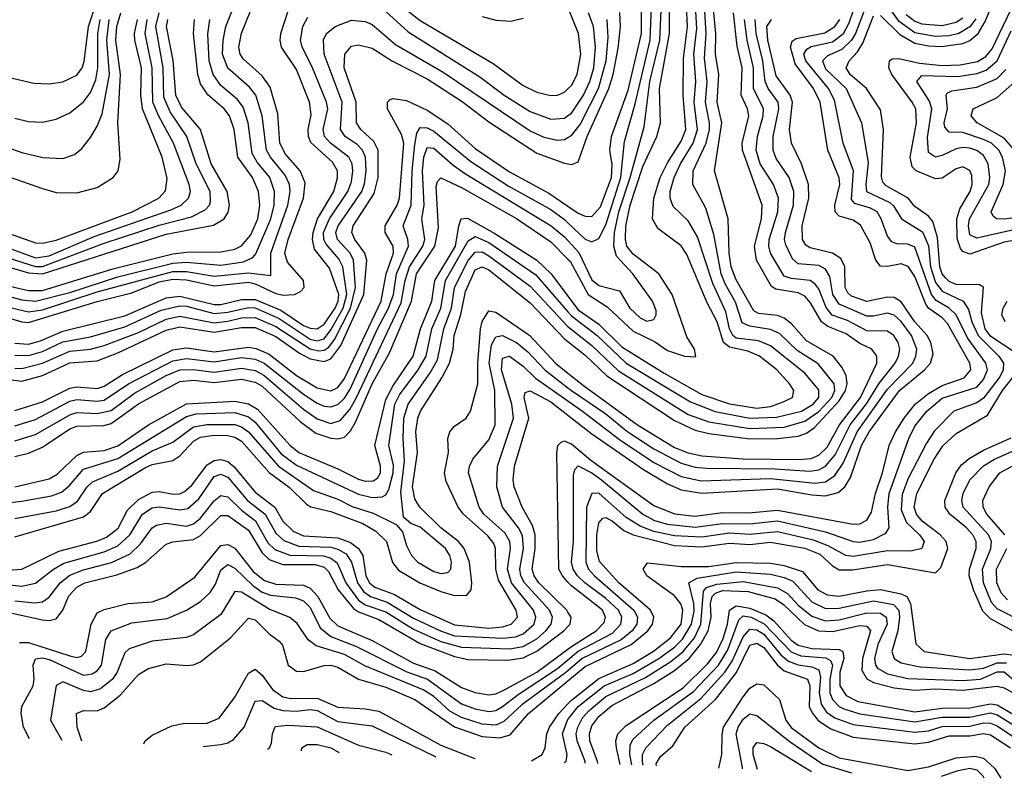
# Model space of a CAD drawing. Header units: inches. Extents: x 501365 to 657855, y 482276 to 547543.
# Tile 825 of 957: x 628404 to 631270, y 483661 to 485870. Entities that reach past the tile are written whole.
import ezdxf

# ---------------------------------------------------------------- set-up
doc = ezdxf.new("R2010")
doc.units = ezdxf.units.IN
doc.header["$MEASUREMENT"] = 0
doc.layers.add('A6428', color=7, linetype='Continuous')
doc.layers.add('A6438', color=7, linetype='Continuous')

msp = doc.modelspace()

# ---------------------------------------------------------------- linework, layer by layer
at = {"layer": 'A6428', "color": 5}
for points, elevation in [([(628330, 485042.8), (628430, 485019.5), (628470, 485025), (628630, 485077.4), (628850, 485136.5), (628890, 485136.8), (628970, 485123.3), (629070, 485132.6), (629135.1, 485124.9), (629135.3, 485190), (629185.1, 485330), (629191.7, 485370), (629189.2, 485390), (629177, 485417), (629133.7, 485470), (629122.5, 485490), (629110.2, 485590), (629091.6, 485650), (629073.3, 485673.3), (629010, 485728.8), (628994.7, 485770), (628995.9, 485810), (629003.9, 485850), (629044.1, 485950)], 3940), ([(628370, 485702.6), (628444.9, 485684.9), (628490, 485683), (628530, 485688.8), (628570, 485708.2), (628585.8, 485730), (628592.2, 485747.8), (628604.7, 485850), (628644.5, 485970)], 4180), ([(628330, 485012.9), (628410, 484989.7), (628430, 484988.3), (628630, 485049), (628730, 485074.5), (628810, 485106.3), (628850, 485114), (628890, 485112.5), (628970, 485094.8), (629070, 485105.8), (629090, 485100.9), (629150, 485072.1), (629172, 485068), (629203.8, 485070), (629221.7, 485078.3), (629232, 485090), (629230.5, 485110), (629183.4, 485163.4), (629175.9, 485190), (629186, 485230), (629230.4, 485350), (629235, 485395), (629220.3, 485430), (629178.1, 485478.1), (629161.4, 485510), (629155.3, 485595.3), (629133.5, 485673.5), (629110, 485706.8), (629055.1, 485755.1), (629045.5, 485770), (629042.1, 485790), (629049.8, 485830.2), (629089.7, 485930)], 3920), ([(628390, 484928), (628430, 484925.4), (628464.9, 484935.1), (628530, 484963.2), (628710, 485007.7), (628830, 485060.1), (628870, 485065.3), (628970, 485040.9), (628990, 485040.5), (629050, 485055.3), (629090, 485054.8), (629163.9, 485023.9), (629230, 484979.8), (629250, 484971.3), (629270, 484969.8), (629290, 484983), (629322.8, 485030), (629331.5, 485050), (629333, 485070), (629306.1, 485146.1), (629261.8, 485201.8), (629256.8, 485230), (629258.4, 485250), (629271.3, 485290), (629318.2, 485370), (629329.7, 485409.7), (629328.9, 485430), (629315, 485455), (629252, 485512), (629244.7, 485530), (629244.2, 485550), (629252.6, 485592.6), (629247.5, 485630), (629210, 485725), (629166.1, 485790), (629162.1, 485810), (629164.6, 485830), (629196.1, 485930)], 3880), ([(629490, 485930.8), (629570, 485867.6), (629782.4, 485742.4), (629870, 485677.9), (629910, 485658.8), (629950, 485648.9), (629970, 485650.1), (629990, 485658.7), (630000, 485668.3)], 3880), ([(628370, 485176.1), (628450, 485151.1), (628470, 485151.3), (628650, 485218.8), (628810, 485271.8), (628903.7, 485296.3), (628943.6, 485316.4), (628956.3, 485330), (628959.5, 485340.5), (628959, 485370), (628917.3, 485450), (628890.4, 485530), (628842, 485602), (628824, 485644), (628821.4, 485730), (628800.8, 485850), (628809.7, 485890)], 4040), ([(628370, 485413.1), (628470, 485378), (628510, 485366.5), (628570, 485366.2), (628630, 485381.7), (628676.1, 485410), (628690.4, 485430), (628696.4, 485463.5), (628690, 485570), (628697.7, 485710), (628684.2, 485810), (628686.5, 485850), (628698.1, 485890)], 4120), ([(629470, 485893.5), (629534.9, 485834.9), (629743.8, 485703.8), (629814, 485650), (629890, 485602.4), (629950, 485579.9), (629990, 485583.1), (630000, 485590.5)], 3860), ([(628309.5, 485270), (628450, 485220.6), (628470, 485219.6), (628510, 485227.8), (628731.2, 485310), (628809.5, 485350), (628828.5, 485371.5), (628832.9, 485407.1), (628818.7, 485470), (628761.5, 485610), (628756.5, 485650), (628758.2, 485730), (628738.9, 485810), (628738.5, 485830), (628747.1, 485870)], 4080), ([(628350, 485071), (628410, 485054.2), (628450, 485050.6), (628550, 485075.5), (628690, 485121), (628850, 485161), (628890, 485163.5), (628990, 485155.2), (629055.4, 485164.5), (629082.9, 485177.1), (629091.8, 485188.2), (629135.2, 485290), (629145.2, 485330), (629146.2, 485370), (629131.9, 485410), (629095.1, 485455.1), (629080.5, 485480.5), (629069.5, 485570), (629054.9, 485614.9), (629037.8, 485637.8), (628990, 485678.7), (628967.3, 485710), (628955.8, 485750), (628951.6, 485828.4), (628957.8, 485870)], 3960), ([(628350, 485099.3), (628430, 485080.9), (628470, 485081.5), (628675.6, 485144.4), (628850, 485188.5), (628890, 485193.3), (628990, 485193.6), (629030, 485201.6), (629050, 485211.5), (629076.5, 485243.5), (629096.9, 485290), (629103, 485330), (629099.6, 485370), (629081.3, 485410), (629039.5, 485470), (629028.6, 485550), (629014.5, 485590), (628999.1, 485610), (628951.3, 485651.3), (628930, 485683.2), (628922.8, 485710), (628910, 485830), (628912.9, 485870)], 3980), ([(628350, 485504.7), (628410, 485482.9), (628471, 485469), (628530, 485466), (628563.1, 485476.9), (628585.1, 485494.9), (628610, 485527.2), (628630, 485560.2), (628643.8, 485596.2), (628665.9, 485710), (628657.4, 485810), (628664.4, 485870)], 4140), ([(628370, 485149.8), (628430, 485132.3), (628470, 485129.7), (628830, 485245.5), (628968.2, 485271.8), (628999.4, 485290), (629010.9, 485309.1), (629014.4, 485330), (629008, 485370), (628961.7, 485450), (628930.5, 485550), (628875.4, 485615.4), (628858.3, 485650), (628851, 485751), (628831.4, 485850), (628835.2, 485870)], 4020), ([(628370, 485205.7), (628450, 485176.9), (628490, 485182.4), (628621.2, 485238.8), (628843.9, 485316.1), (628874.1, 485330), (628895.3, 485350), (628901.1, 485370), (628897.4, 485390), (628851.6, 485510), (628808.6, 485588.6), (628791.6, 485630), (628789.7, 485730), (628769.2, 485830), (628774.7, 485870)], 4060), ([(628390, 484892.6), (628430, 484892.2), (628470, 484903.5), (628530, 484931.9), (628610, 484946.2), (628710, 484975.8), (628815.5, 485024.5), (628870, 485036.9), (628890, 485035.7), (628970, 485014.5), (629010, 485017.9), (629070, 485032.2), (629090, 485031), (629159.4, 484999.4), (629250, 484939.9), (629270, 484934.7), (629290, 484940.9), (629310, 484966.8), (629346, 485030), (629356.5, 485070), (629344.5, 485150), (629333.5, 485173.5), (629295.8, 485215.8), (629289.2, 485230), (629288.2, 485250), (629305.5, 485290), (629359, 485370), (629370, 485398.2), (629374.2, 485430), (629371.9, 485450), (629362.2, 485470), (629309, 485510), (629291.8, 485530), (629287.9, 485550), (629301, 485610), (629297.3, 485630), (629254.6, 485734.6), (629226.4, 485790), (629221.9, 485810), (629228.7, 485850), (629242.9, 485877.1)], 3860), ([(628390, 485583.3), (628430, 485573.3), (628470, 485571.8), (628510, 485580.4), (628550, 485599), (628590, 485631.2), (628610, 485657.9), (628625.7, 485694.3), (628631.9, 485730), (628631.1, 485830), (628638.5, 485870)], 4160), ([(628390, 484855.5), (628410, 484854.5), (628470, 484869.9), (628550, 484905), (628610, 484910.9), (628650, 484921.6), (628750, 484959.3), (628830, 484998.3), (628870, 485006.9), (628970, 484987.6), (629010, 484991.6), (629050, 485002.2), (629090, 485003), (629150, 484976.8), (629250, 484911.6), (629274.2, 484905.8), (629290, 484907.2), (629303.8, 484916.2), (629320.9, 484939.1), (629367.3, 485030), (629381.4, 485090), (629376.2, 485170), (629365.8, 485190), (629329.5, 485230), (629324.6, 485250), (629331.2, 485270), (629399.8, 485370), (629408.2, 485391.8), (629412.8, 485430), (629410.4, 485470), (629402, 485490), (629386.3, 485506.3), (629351.7, 485530), (629338.1, 485550), (629342.9, 485630), (629290.2, 485770), (629288.3, 485811.7), (629297.3, 485830), (629322.5, 485850), (629370, 485869), (629410, 485864.7), (629430, 485855.9), (629498, 485798), (629637.3, 485717.3), (629890, 485546), (629930, 485527.6), (629970, 485518.9), (629990, 485521.4), (630000, 485527)], 3840), ([(629750, 485879), (629790, 485868.6), (629834.3, 485865.7), (629870, 485874.2)], 3920), ([(628370, 484821.8), (628410, 484817.6), (628470, 484834.2), (628550, 484870.4), (628630, 484876.8), (628690, 484900.1), (628830, 484965.7), (628870, 484975.8), (628970, 484959.8), (629050, 484973.8), (629090, 484973.6), (629150, 484947.2), (629218.6, 484898.6), (629250, 484881.9), (629290, 484874.5), (629310, 484882.2), (629338.8, 484921.2), (629405.6, 485070), (629414.3, 485170), (629408.9, 485190), (629379.2, 485230), (629371.3, 485250), (629375.1, 485270), (629436.2, 485363.8), (629447.5, 485410), (629447.4, 485490), (629434.9, 485514.8), (629396.9, 485550), (629385, 485570), (629383.8, 485630), (629349, 485730), (629350.3, 485769.7), (629370, 485792.4), (629390, 485796.5), (629430, 485786.7), (629489.1, 485749.1), (629590, 485698), (629692.1, 485632.1), (629770, 485572.4), (629910, 485481.6), (629990, 485452.3), (630000, 485450.5)], 3820), ([(628390, 484732), (628470, 484757), (628550, 484797), (628570, 484801), (628630, 484796.3), (628650, 484802.5), (628703.3, 484836.7), (628850, 484908.1), (628890, 484914.2), (628970, 484902.8), (629070, 484916.2), (629092.3, 484912.3), (629130, 484895.7), (629210, 484834), (629270, 484797.7), (629310, 484789.1), (629330, 484798.6), (629350, 484824.6), (629456.2, 485050), (629470.9, 485130), (629491.8, 485190), (629490.9, 485210), (629468.4, 485250), (629467.7, 485270), (629502.9, 485330), (629509.6, 485350), (629522.2, 485510), (629515.5, 485535.5), (629475.2, 485610), (629474.8, 485630), (629482.5, 485637.5), (629490, 485640.4), (629530, 485634.3), (629590, 485606.5), (629650, 485566.7), (629730, 485494.6), (629830, 485426.9), (629944.9, 485364.9), (630000, 485327.2)], 3780), ([(628390, 484687.4), (628450, 484706.1), (628550, 484759.1), (628570, 484764.2), (628630, 484759.5), (628650, 484762.3), (628720.9, 484810), (628850, 484876.2), (628890, 484883.6), (628970, 484873.5), (629050, 484886.2), (629090, 484881.2), (629115.6, 484870), (629230, 484779.5), (629270, 484753.5), (629290, 484744.6), (629310, 484742.3), (629330, 484749.6), (629350, 484767.5), (629366.2, 484793.9), (629445.7, 484970), (629477.8, 485030), (629492, 485070), (629500.9, 485130), (629535.7, 485210), (629534.1, 485230), (629520.2, 485270), (629543.7, 485330), (629546.4, 485430), (629553.9, 485506.1), (629560.2, 485539.8), (629570, 485555.8), (629590, 485555.1), (629610, 485545.2), (629717, 485457), (629826.5, 485386.5), (629950, 485317.3), (629990, 485288.1), (630000, 485278.5)], 3760), ([(628390, 484643.2), (628450, 484662), (628550, 484719.3), (628570, 484725.9), (628630, 484723.5), (628670, 484732.2), (628737.9, 484782.1), (628830, 484833.8), (628870, 484850), (628908.7, 484851.3), (628970, 484843.4), (629050, 484855.3), (629090, 484848.3), (629115.1, 484835.1), (629230, 484735.8), (629270, 484707.2), (629310, 484694.3), (629336.9, 484703.1), (629365.5, 484734.5), (629384.9, 484770), (629514.4, 485045.6), (629526, 485110), (629539, 485150), (629577.6, 485210), (629583.1, 485230), (629575.2, 485290), (629581.8, 485330), (629576.4, 485430), (629580.1, 485470), (629590, 485497.6), (629610, 485495.6), (629666.1, 485446.1), (629701.5, 485421.5), (629951.7, 485270), (629990, 485237.3), (630000, 485226.6)], 3740), ([(628390, 484598.3), (628430, 484608), (628470, 484624.7), (628550, 484678.3), (628570, 484686.7), (628648.5, 484688.5), (628670, 484694.2), (628750, 484751.2), (628870, 484816.7), (628910, 484820.2), (628970, 484813.5), (629050, 484823.4), (629090, 484814), (629110, 484802.5), (629220.2, 484700.2), (629266.1, 484666.1), (629310, 484650.9), (629330, 484649.6), (629350, 484654.6), (629367.5, 484672.5), (629382.1, 484697.9), (629430.1, 484810), (629480.5, 484899.5), (629545, 485050), (629559.2, 485130), (629612.3, 485210), (629623.5, 485263.5), (629616, 485384), (629620.8, 485399.2), (629630, 485409.5), (629690, 485381.4), (629850, 485290.5), (629950, 485223.5), (630000, 485172.7)], 3720), ([(628390, 484510), (628490, 484533.3), (628513.4, 484546.6), (628570, 484601.2), (628589.8, 484610.2), (628650, 484615.5), (628690, 484628.7), (628779.4, 484690), (628890, 484751.6), (629030, 484759.4), (629070, 484751.6), (629096.1, 484736.1), (629190, 484630.9), (629216.6, 484610), (629330, 484562.2), (629390, 484531.5), (629410, 484525.9), (629433.3, 484526.7), (629445.6, 484534.4), (629454.3, 484550), (629454.8, 484570), (629437.6, 484630), (629470, 484764.2), (629490, 484802.9), (629549.8, 484890), (629570.9, 484970), (629604.3, 485050), (629612.5, 485110), (629672.4, 485210), (629682.1, 485270), (629689.4, 485290), (629707.6, 485292.4), (629787.5, 485247.5), (629910, 485169.2), (629951.3, 485130), (630000, 485064.9)], 3680), ([(628350, 484461.3), (628410, 484468.2), (628496.3, 484483.7), (628525.9, 484494.1), (628547.7, 484512.3), (628590, 484561.3), (628690, 484591.7), (628890, 484714.1), (628918.2, 484721.8), (629030, 484726.2), (629070, 484713.4), (629090, 484698), (629165.6, 484605.6), (629210, 484572.9), (629390, 484488.5), (629430, 484478.4), (629459.2, 484480.8), (629470, 484486.1), (629478.6, 484501.4), (629491.4, 484550), (629492.3, 484572.3), (629479, 484630), (629496.3, 484750), (629510, 484777.6), (629564.3, 484850), (629587.3, 484890), (629603.8, 484970), (629629.7, 485030.3), (629643.9, 485110), (629710, 485226.3), (629730, 485238.1), (629770, 485220.9), (629906.7, 485126.7), (630000, 485018.8)], 3660), ([(628390, 484416.9), (628510, 484439.7), (628550, 484452.7), (628572, 484468), (628600.4, 484510), (628615.7, 484524.3), (628690, 484554.9), (628790, 484614.2), (628850, 484639.8), (628910, 484684.6), (628949.1, 484690.9), (629030, 484690.9), (629050, 484684), (629070.1, 484670.1), (629157.1, 484570), (629259.1, 484499.1), (629330, 484473.6), (629372, 484452), (629433.2, 484433.2), (629500.3, 484400.3), (629518.7, 484378.7), (629530, 484338.8), (629544.4, 484310), (629562.8, 484290), (629610, 484262.7), (629630, 484257.6), (629650, 484260.1), (629658.7, 484270), (629661.4, 484290), (629656.1, 484310), (629643.6, 484330), (629570, 484392.5), (629543.1, 484403.1), (629521.2, 484421.2), (629514, 484494), (629524.4, 484584.4), (629520.1, 484650), (629522.4, 484710), (629534.7, 484750), (629598.9, 484841.1), (629620.4, 484879.6), (629638.4, 484970), (629661.5, 485030), (629669.7, 485090.3), (629710, 485168.3), (629730, 485193.1), (629750, 485193.8), (629770, 485182.4), (629890, 485094), (629998.1, 484978.1), (630000, 484976.6)], 3640), ([(628390, 484364.4), (628590, 484422.7), (628610, 484437.5), (628645.4, 484490), (628770, 484565.5), (628790, 484574.4), (628850, 484586.4), (628870, 484600.1), (628910, 484642.3), (628930, 484654.3), (628970, 484660.4), (629010, 484659.5), (629030, 484654.3), (629050, 484642.4), (629130, 484551), (629188.5, 484508.5), (629239.1, 484459.1), (629251.5, 484451.5), (629310, 484437.6), (629402.8, 484402.8), (629440.4, 484380.4), (629471.4, 484350), (629489.1, 484289.1), (629506.8, 484266.8), (629569.2, 484230), (629630, 484205), (629670, 484192.8), (629705.6, 484194.4), (629718.4, 484210), (629720.1, 484230), (629713.3, 484290), (629698.3, 484330), (629681.3, 484350), (629630, 484390.2), (629568.5, 484450), (629554.2, 484474.2), (629547.7, 484510), (629562.5, 484610), (629557.7, 484670), (629562.6, 484710), (629570.7, 484730), (629633.4, 484826.6), (629655.6, 484870), (629665.6, 484910), (629669.2, 484950), (629688.1, 485011.9), (629701.6, 485078.4), (629730, 485141.2), (629750, 485149.8), (629770, 485141.2), (629890, 485045.2), (629990, 484940.7), (630000, 484932.8)], 3620), ([(628353.6, 484266.4), (628410, 484270), (628517.7, 484322.3), (628628.8, 484351.2), (628657.2, 484362.8), (628690.9, 484389.1), (628717.9, 484442.1), (628750, 484472.7), (628790, 484494.1), (628810, 484495.6), (628851.5, 484488.5), (628870, 484489.6), (628884.1, 484495.9), (628905.3, 484514.7), (628950, 484573.9), (628970, 484586.6), (628990, 484588.9), (629010, 484583.4), (629028.3, 484568.3), (629090, 484494), (629147, 484450), (629170.3, 484410), (629200.3, 484380.3), (629230, 484367.1), (629330, 484360.7), (629367.2, 484347.2), (629390, 484330.5), (629402.6, 484310), (629411.5, 484250), (629422.6, 484230), (629437.5, 484217.5), (629495.6, 484195.6), (629570, 484152.3), (629670, 484107.9), (629770, 484098.1), (629810, 484102.1), (629834.4, 484110), (629853, 484130), (629849.7, 484150), (629797.5, 484237.5), (629790.1, 484270), (629789.3, 484330), (629784.2, 484344.2), (629767, 484367), (629695.7, 484430), (629680.6, 484450), (629645.1, 484525.1), (629640.7, 484550), (629651.9, 484610), (629650.7, 484650), (629656, 484670), (629670, 484686.3), (629703.4, 484710), (629716.4, 484730), (629737.9, 484810), (629737.5, 484870), (629745.2, 484970), (629750, 484990.8), (629770, 485021.7), (629790, 485018.5), (629888.8, 484950), (629963.9, 484870), (630000, 484840.9)], 3580), ([(628350, 484226.7), (628410, 484220.7), (628450, 484228.8), (628502.4, 484270), (628532.8, 484287.2), (628650, 484320.3), (628690, 484337.8), (628724.8, 484370), (628761.2, 484430), (628790, 484448.5), (628810, 484451.6), (628870, 484442.5), (628893.2, 484446.8), (628925.7, 484474.3), (628970, 484539.5), (628990, 484546.8), (629010, 484537.9), (629066.9, 484470), (629118.6, 484430), (629150, 484375.1), (629173, 484353), (629216.6, 484336.6), (629310, 484333.9), (629330, 484328.4), (629354.2, 484314.2), (629370.2, 484290.2), (629387.1, 484230), (629404.7, 484204.7), (629425.4, 484190), (629474.2, 484174.2), (629550, 484127.1), (629629, 484090), (629670, 484075.9), (629810.8, 484069.1), (629847, 484073), (629870, 484081.2), (629901.4, 484110), (629906.6, 484130), (629900, 484150), (629835.9, 484230), (629824.6, 484270), (629832.8, 484330), (629830.6, 484350.6), (629815.9, 484375.9), (629755, 484430), (629741.3, 484450), (629710.5, 484550), (629713.4, 484570), (629723.2, 484590), (629770, 484646.7), (629788.1, 484690), (629787.5, 484790), (629770.7, 484870), (629777.3, 484922.7), (629790, 484946.8), (629810, 484950.1), (629850, 484929.5), (629883.2, 484903.2), (629932.6, 484850), (630000, 484798)], 3560), ([(628390, 484177.2), (628448.1, 484171.9), (628470, 484175.1), (628490, 484188.1), (628521.5, 484230), (628550, 484252.8), (628590, 484268.3), (628671.1, 484288.9), (628725.4, 484314.6), (628756.1, 484343.9), (628789.6, 484390.4), (628802, 484398), (628830, 484403.6), (628890, 484394.9), (628910, 484401.7), (628930, 484418.8), (628970, 484469.1), (628990, 484484.6), (629010, 484480.5), (629050, 484441.2), (629090.9, 484410.9), (629126.8, 484346.8), (629146.9, 484326.9), (629190.2, 484310.2), (629288.4, 484308.4), (629310, 484301.7), (629328, 484288), (629353.5, 484230), (629390, 484179.8), (629410, 484166.3), (629470, 484145.2), (629550, 484095), (629630, 484059.5), (629690, 484042.6), (629830, 484038.2), (629870, 484044.5), (629910, 484066.8), (629935.7, 484090), (629951.4, 484110), (629955.5, 484130), (629946.5, 484150), (629874, 484230), (629863.2, 484250), (629859.6, 484270), (629871, 484330), (629867.7, 484367.7), (629856.3, 484390), (629809.9, 484450), (629793.5, 484510), (629795, 484570), (629841.7, 484710), (629837.2, 484750), (629806.5, 484850), (629810, 484883.8), (629829.9, 484890.1), (629870, 484861), (629905.9, 484825.9), (630000, 484760)], 3540), ([(630000, 484144.3), (629996.4, 484150), (629915.7, 484230), (629901.8, 484250), (629896.4, 484270), (629904.8, 484330), (629904.5, 484370), (629896.8, 484396.8), (629866.4, 484450), (629843.8, 484510), (629840.5, 484530), (629844.1, 484570), (629886.7, 484710), (629872.9, 484770), (629875.8, 484784.2), (629890, 484789.3), (629950, 484757), (630000, 484718.4)], 3520), ([(630000, 484232.2), (629983.9, 484250), (629974, 484270), (629967.7, 484607.7), (629970.2, 484629.8), (629980.5, 484639.5), (629990, 484643.1), (630000, 484638.8)], 3480), ([(628382.1, 484142.1), (628470, 484122), (628490, 484119.9), (628510, 484124.8), (628529.4, 484150.6), (628547.5, 484192.5), (628570, 484217.8), (628593.9, 484230), (628686.6, 484253.4), (628745.6, 484274.4), (628770.3, 484289.7), (628830, 484342.9), (628850, 484349.5), (628910, 484356.1), (628930, 484368.3), (628990, 484426.1), (629010, 484426.3), (629070, 484383.5), (629110, 484317), (629130, 484298.1), (629170, 484283.3), (629263.8, 484283.8), (629290, 484275.9), (629302.6, 484262.6), (629331, 484210), (629375.4, 484155.4), (629390, 484145.6), (629450, 484123), (629570, 484053.3), (629670, 484015.3), (629710, 484007.1), (629825.1, 484005.1), (629870, 484012.1), (629910, 484031.4), (629988.4, 484090), (630000, 484103.1)], 3520), ([(628403.4, 484056.6), (628430, 484056.4), (628550, 484017.3), (628570, 484012.9), (628583.6, 484016.4), (628596.7, 484030), (628612.1, 484110), (628630, 484142.6), (628650, 484152.2), (628719.2, 484170), (628790, 484174.9), (628830, 484189), (628913.5, 484246.5), (628990, 484338.3), (629010, 484341.7), (629030, 484330.9), (629083.3, 484263.3), (629116.4, 484236.4), (629150, 484225.9), (629230, 484223.2), (629250, 484214.2), (629272, 484190), (629307, 484127), (629330, 484105.2), (629430, 484062.2), (629550, 483995.9), (629613.3, 483973.3), (629690, 483925.5), (629730, 483910.6), (629770, 483903.6), (629790, 483906.5), (629810, 483915.8), (629910, 483970.2), (630000, 484037.2)], 3480), ([(628432.1, 483776.1), (628415.5, 483810), (628408.1, 483850), (628410.4, 483870), (628443.6, 483930), (628446.6, 483950), (628443.3, 483990), (628450, 484008.7), (628470, 484011.7), (628490, 484006.4), (628590, 483961), (628615.3, 483964.7), (628630, 483973.7), (628642.2, 483990), (628654.5, 484065.5), (628670, 484090), (628730, 484113.3), (628833.8, 484126.2), (628890, 484150.8), (628930, 484175.8), (628958.3, 484201.7), (628974.2, 484225.8), (628990, 484268.1), (629010, 484283), (629030, 484273.2), (629082.4, 484222.4), (629110, 484203), (629134.4, 484194.4), (629206.7, 484186.7), (629230, 484177.6), (629250, 484158.2), (629279, 484099), (629310, 484073.8), (629384.7, 484044.7), (629531.1, 483971.1), (629591.1, 483950), (629690, 483877.9), (629730, 483862.8), (629770, 483855), (629790, 483858.2), (629810, 483869.6), (629854.8, 483905.2), (629970, 483980.8), (630000, 484005.7)], 3460), ([(630000, 483974.2), (629990, 483965.6), (629865.4, 483874.6), (629813.8, 483826.2), (629790, 483815.9), (629750, 483818.2), (629690, 483837.7), (629656.5, 483856.5), (629610, 483899.3), (629578.8, 483918.8), (629408.8, 483988.8), (629350, 484020.9), (629267, 484047), (629244.1, 484064.1), (629211.7, 484111.7), (629190, 484129.2), (629130, 484152.9), (629050, 484202.8), (629030, 484204.6), (628990, 484137.4), (628910, 484078.5), (628888.9, 484071.1), (628790, 484060.6), (628722.5, 484037.5), (628710, 484026), (628687.8, 483970), (628674.6, 483950), (628638.8, 483921.2), (628610, 483912.9), (628590, 483916.3), (628530, 483941.8), (628510, 483931.3), (628493.6, 483830), (628526.9, 483771.9)], 3440), ([(628585, 483769.3), (628571.4, 483810), (628569.5, 483850), (628590, 483857.8), (628630, 483857.4), (628650, 483865.9), (628696.6, 483903.4), (628750, 483962.8), (628779.1, 483980.9), (628830, 483994.6), (628890.4, 483989.6), (628910, 483991), (628930, 483999.9), (629017.8, 484070), (629070, 484127.1), (629090, 484122.2), (629130, 484081.5), (629159.8, 484059.8), (629169, 484049), (629185.4, 483990), (629210, 483972.6), (629230, 483971.6), (629290, 483989.1), (629310, 483989.8), (629330, 483984.1), (629389.9, 483949.9), (629470, 483926.6), (629554.8, 483890), (629670, 483811.1), (629750, 483783), (629801.6, 483778.4), (629832.3, 483787.7), (629885.4, 483850), (630000, 483944.9)], 3420), ([(628765.2, 483761.3), (628769.3, 483770), (628790, 483786.6), (628846.5, 483813.5), (628879.7, 483820.3), (628950, 483821.8), (628984.3, 483835.7), (629030, 483896.8), (629070, 483966.9), (629090, 483979.1), (629110, 483961.2), (629139.6, 483919.6), (629170, 483898.4), (629193.6, 483893.6), (629270, 483894), (629330, 483868), (629410, 483863.2), (629450, 483856.3), (629630, 483757.2), (629728.7, 483718.7)], 3380), ([(628937.7, 483753.7), (628990, 483758.9), (629010, 483763.7), (629026.2, 483773.8), (629057.9, 483810), (629090, 483885.8), (629110, 483887), (629145, 483865), (629170, 483857.9), (629210, 483856.4), (629250, 483861.3), (629270, 483858.2), (629330, 483826.4), (629430, 483813.7), (629615.2, 483723.7)], 3360), ([(629894, 483711.3), (629925, 483730), (629934.2, 483750), (629938.2, 483790), (629946, 483810), (629973.2, 483850), (630000, 483877.6)], 3380), ([(629989.1, 483707.3), (629995, 483710), (629997.9, 483730), (629983.9, 483790), (629998.4, 483830), (630000, 483832.1)], 3360), ([(629125.5, 483745.4), (629131.6, 483750), (629137.3, 483762.7), (629139.9, 483790), (629148.2, 483811.8), (629184.2, 483815.8), (629270, 483810.6), (629390, 483757.3), (629470, 483736.8), (629487.6, 483729.3)], 3340), ([(629224.7, 483741), (629225.3, 483750), (629240.5, 483759.5), (629270, 483759.1), (629310, 483749.3), (629334, 483736.1)], 3320)]:
    msp.add_lwpolyline(points, dxfattribs=dict(at, elevation=elevation))
at = {"layer": 'A6438', "color": 5}
for points, elevation in [([(630000, 485226.6), (630032.1, 485192.1), (630070, 485112.7), (630090, 485095.4), (630150, 485080.2), (630180.5, 485030), (630210, 485001.7), (630230, 484992.2), (630250, 484997.1), (630257.4, 485010), (630256.7, 485023.3), (630246.2, 485050), (630189.3, 485130), (630141.5, 485181.5), (630133.2, 485210), (630135.8, 485250), (630148.1, 485310), (630181.5, 485410), (630222.1, 485557.9), (630238.9, 485690), (630267.5, 485810), (630277.9, 486050)], 3740), ([(630000, 485278.5), (630050, 485230.6), (630070, 485222.9), (630090, 485232.9), (630110, 485272.9), (630154.3, 485410), (630164.4, 485515.6), (630195.4, 485624.6), (630239.6, 485810), (630245.8, 485985.8)], 3760), ([(630000, 485327.2), (630030, 485306.6), (630050, 485297.4), (630070, 485297.2), (630094.8, 485325.2), (630126.5, 485410), (630128.7, 485448.7), (630122.1, 485490), (630126.7, 485530), (630175.3, 485664.7), (630214.3, 485830), (630214.4, 485970)], 3780), ([(630910, 485882.6), (630966.4, 485826.4), (631010, 485801.9), (631050, 485793.7), (631087.8, 485792.2), (631150, 485800.8), (631170.5, 485809.5), (631194, 485830), (631215, 485865), (631249.9, 485950.1)], 3420), ([(630000, 484005.7), (630030, 484030.6), (630130, 484083.5), (630154.5, 484110), (630157.2, 484130), (630147, 484150), (630110, 484184.8), (630048.9, 484230), (630028.1, 484250), (630015.3, 484270), (630010.8, 484290), (630015.9, 484350), (630016.1, 484543.9), (630020.2, 484559.8), (630029.7, 484570.3), (630070, 484550.2), (630098.2, 484530), (630217.9, 484430), (630251.7, 484411.7), (630290, 484400.9), (630370, 484392.2), (630450, 484403.3), (630530, 484402.1), (630610, 484410.5), (630750, 484378.5), (630830, 484350.7), (630850, 484348.7), (630890, 484356.6), (630925.6, 484374.4), (630935.2, 484390), (630931.8, 484450), (630935.1, 484490), (630992, 484650), (631010, 484685.8), (631044.4, 484730), (631090, 484768.1), (631190, 484800.2), (631210, 484822), (631221.1, 484850), (631216.7, 484870), (631163, 484943), (631130.2, 485010.2), (631109.6, 485029.6), (631072.1, 485052.2), (631058.5, 485070), (631010, 485207.1), (630990, 485216.6), (630957.3, 485217.3), (630943.1, 485223.1), (630930, 485239.1), (630912.3, 485290), (630900.3, 485310), (630881.1, 485321.1), (630834.9, 485334.9), (630826, 485346), (630831.8, 485430), (630801.2, 485510), (630776, 485636), (630758.8, 485670), (630693, 485750), (630687.1, 485770), (630695.5, 485784.5), (630708.4, 485791.6), (630770, 485805.9), (630801.8, 485830), (630819.2, 485860.8), (630844.1, 485935.9)], 3460), ([(630000, 485172.7), (630006.3, 485166.3), (630059.3, 485070), (630113.9, 485033.9), (630190, 484963), (630252.4, 484932.4), (630290, 484906.7), (630339.5, 484890), (630372.3, 484887.7), (630368.9, 484910), (630346, 484946), (630303.9, 485070), (630264.8, 485130), (630190, 485187.1), (630172, 485210), (630167.5, 485230), (630168.5, 485270), (630180.9, 485330), (630217.8, 485442.2), (630258.4, 485530), (630270, 485569.1), (630266.8, 485670), (630295.5, 485830), (630295.7, 485930)], 3720), ([(630868.3, 485911.7), (630837.5, 485830), (630825.4, 485810), (630797, 485783), (630755.7, 485764.3), (630740.8, 485750), (630750, 485727.1), (630810.2, 485670), (630854.2, 485570), (630874.3, 485454.3), (630867.1, 485390), (630869.7, 485370), (630937.6, 485337.6), (630948.2, 485328.2), (630971.1, 485290), (631032.5, 485252.5), (631050, 485211.3), (631055.2, 485150), (631070, 485105.1), (631090, 485079.3), (631150.6, 485050), (631166.3, 485026.3), (631175.6, 484990), (631194.5, 484950), (631254.4, 484890), (631267.8, 484870), (631267.2, 484850), (631257, 484830), (631210, 484767.4), (631190, 484753.8), (631123.6, 484730), (631067.2, 484672.8), (631043.6, 484636.4), (630990, 484532.2), (630972.6, 484487.4), (630970, 484443.1), (630985.5, 484405.5), (631023.1, 484370), (631036.7, 484350), (631030.5, 484330), (630998.1, 484321.9), (630930, 484323), (630830, 484306.4), (630809.5, 484309.5), (630758, 484338), (630714.6, 484354.6), (630610, 484378.5), (630530, 484370.8), (630470, 484374.6), (630390, 484363.2), (630310, 484366.6), (630250, 484379.4), (630210, 484394.6), (630170, 484420.2), (630090, 484490.9), (630070, 484490.6), (630054.5, 484450), (630052.2, 484290), (630059.8, 484270), (630077.5, 484250), (630191.8, 484150), (630202.8, 484130), (630200.6, 484110), (630187.2, 484090), (630155.5, 484064.5), (630041.5, 484010), (630000, 483974.2)], 3440), ([(630000, 484976.6), (630070, 484921.2), (630147.2, 484847.2), (630350, 484720.6), (630410, 484698.8), (630530, 484679.8), (630630, 484682.9), (630690, 484700.5), (630730, 484729.2), (630768.3, 484770), (630777.4, 484790), (630774.9, 484810), (630728.3, 484868.2), (630667, 484907), (630616, 484956), (630590, 484967.7), (630530, 484977.5), (630507.4, 484987.4), (630487.7, 485047.7), (630458.6, 485098.6), (630446.2, 485130), (630424.5, 485244.5), (630401.3, 485321.3), (630363.6, 485390), (630365, 485430), (630402.3, 485510), (630412.2, 485550), (630412.6, 485570), (630400.6, 485630), (630405.8, 485690), (630398.1, 485758.1), (630402.7, 485830), (630397.2, 485910)], 3640), ([(630000, 485064.9), (630030, 485024.8), (630090, 484982.8), (630157.4, 484917.4), (630280.5, 484840.5), (630390, 484778.6), (630470, 484751), (630550, 484738.7), (630590, 484743.3), (630624.3, 484755.7), (630653.7, 484770), (630657.5, 484790), (630645.3, 484810), (630608.2, 484850), (630557.5, 484890), (630524.2, 484904.2), (630470, 484916.3), (630453, 484930), (630434.9, 484990), (630405.7, 485045.7), (630346.4, 485186.4), (630330, 485211.2), (630262.2, 485262.2), (630246.5, 485290), (630250, 485350), (630268.8, 485410), (630290, 485453.3), (630330, 485515.7), (630343.2, 485550), (630335.2, 485650), (630336.8, 485756.8), (630348.6, 485850), (630345.6, 485910)], 3680), ([(630000, 484932.8), (630050, 484893.1), (630113, 484833), (630310, 484702.8), (630370, 484674.2), (630410, 484665), (630530, 484649.7), (630610.1, 484649.9), (630670, 484656.9), (630694.4, 484665.6), (630718, 484682), (630790, 484760.2), (630808.4, 484790), (630812.9, 484810), (630810, 484834), (630797.9, 484857.9), (630772.1, 484890), (630694.9, 484934.8), (630650, 484985.6), (630630, 485001.1), (630610, 485008.1), (630554.4, 485014.4), (630541.7, 485021.7), (630490, 485112.6), (630475, 485150), (630469.3, 485190), (630466.4, 485290), (630426.7, 485430), (630448.3, 485570), (630434.1, 485630), (630439.6, 485710), (630429.5, 485770), (630430.7, 485830), (630423.3, 485910)], 3620), ([(630000, 485018.8), (630010, 485007.3), (630085.2, 484950), (630170, 484870), (630356.8, 484756.8), (630428.8, 484728.8), (630530, 484709.9), (630607.5, 484712.5), (630679.9, 484730), (630713.5, 484750), (630730, 484770), (630730, 484792.1), (630690, 484840.7), (630590, 484920), (630554.7, 484934.7), (630490, 484942.8), (630480.3, 484950), (630470.3, 484970), (630459.6, 485019.6), (630421.6, 485101.6), (630377.7, 485237.7), (630350, 485284.3), (630306.3, 485326.3), (630297.4, 485350), (630298.1, 485370), (630309.1, 485410), (630327.7, 485450), (630364.4, 485510), (630377.5, 485550), (630368, 485630), (630372.2, 485690), (630367, 485770), (630375.5, 485844.5), (630371.4, 485910)], 3660), ([(630000, 485668.3), (630010, 485677.8), (630027.4, 485710), (630037.2, 485770), (630031, 485830), (630000, 485906.3)], 3880), ([(630000, 485450.5), (630011.7, 485448.3), (630030, 485455.6), (630056.3, 485530), (630119.4, 485670), (630132, 485710), (630146.7, 485786.7), (630153.3, 485850), (630151.2, 485891.3)], 3820), ([(630000, 484840.9), (630044.9, 484804.9), (630203, 484690), (630310, 484624.5), (630350, 484608.6), (630390, 484599.5), (630510, 484591.4), (630670.9, 484589.1), (630707.7, 484592.3), (630730, 484601.6), (630754.7, 484625.3), (630790.7, 484690), (630851.3, 484770), (630898.9, 484870), (630899.8, 484890), (630885, 484910), (630850, 484927.1), (630810, 484955.4), (630756.7, 484976.7), (630737.9, 484990), (630705.8, 485045.8), (630690, 485064.4), (630670, 485074.3), (630605.4, 485085.4), (630593, 485093), (630549.3, 485170), (630543.2, 485210), (630563.8, 485290), (630565.5, 485330), (630508.2, 485490), (630507.5, 485510), (630526.8, 485590), (630522.8, 485610), (630504.5, 485650), (630507.6, 485730), (630492.7, 485792.7), (630481.6, 485890)], 3580), ([(630000, 485590.5), (630010, 485597.9), (630045.3, 485650), (630064.2, 485690), (630075.4, 485730), (630080.4, 485790), (630074.7, 485850), (630060.3, 485890)], 3860), ([(631188, 485872), (631170, 485849.4), (631138.1, 485830), (631110, 485823.2), (631070, 485821.1), (631010, 485832), (630964.5, 485864.5), (630930, 485912)], 3440), ([(631330, 485232.7), (631270, 485221.7), (631170, 485187.6), (631150, 485194.9), (631143.2, 485203.2), (631133.1, 485233.1), (631131.9, 485290), (631140.9, 485319.1), (631171.4, 485370), (631177, 485390), (631175.8, 485415.8), (631170, 485430.9), (631150, 485441.3), (631130, 485435.2), (631090, 485408.7), (631070, 485406.7), (631013.4, 485430), (631001.9, 485441.9), (630996.3, 485470), (631014.5, 485570), (631012.6, 485610), (631002.6, 485630), (630943.4, 485710), (630933.9, 485730), (630936, 485750), (630943.9, 485756.1), (630963.3, 485756.7), (631023.3, 485743.3), (631090, 485736.3), (631141.6, 485738.4), (631192, 485748), (631217, 485763), (631235, 485785), (631290, 485900.9)], 3380), ([(630984.7, 485884.8), (631010, 485865.9), (631030, 485857.7), (631090, 485853.4), (631130, 485862.9), (631150, 485875.1)], 3460), ([(630000, 484638.8), (630010, 484634.5), (630067, 484587), (630250, 484454.8), (630310, 484431), (630370, 484424.1), (630450, 484434.4), (630525.9, 484434.1), (630610, 484442), (630830, 484400.5), (630850, 484402.2), (630870, 484412.7), (630884, 484436), (630895.2, 484490), (630915.9, 484550), (630935.6, 484630), (630953.4, 484670), (630979.2, 484710), (631010.9, 484750), (631050, 484781.8), (631090, 484804.7), (631153.1, 484826.9), (631173.1, 484850), (631170.4, 484870), (631105.5, 484985.5), (631090, 485002), (631050, 485029.4), (631041.7, 485041.7), (631010, 485122), (630990.8, 485150.8), (630970, 485158.9), (630930, 485151.1), (630910, 485152), (630896.8, 485170), (630880.1, 485220.1), (630851.7, 485271.7), (630830, 485286.1), (630790, 485298.1), (630778.5, 485310), (630777.5, 485330), (630791.2, 485390), (630789.3, 485409.3), (630757.1, 485490), (630734.4, 485630), (630715, 485670), (630661.8, 485741.8), (630648, 485790), (630652.7, 485807.3), (630664.5, 485815.5), (630748, 485832), (630776.8, 485850), (630791.4, 485870)], 3480), ([(630000, 484718.4), (630070, 484664.4), (630219.6, 484559.6), (630290, 484518), (630330, 484500.7), (630390, 484491.6), (630610, 484503.3), (630710, 484486.2), (630750, 484483.7), (630786.8, 484493.2), (630806.6, 484510), (630823.1, 484536.9), (630854.5, 484630), (630876.6, 484670), (630965.3, 484790), (631038.2, 484850), (631055.4, 484870), (631063.2, 484896.8), (631056.8, 484930), (631046, 484950), (631009.9, 484989.9), (630970, 485048), (630950, 485060.6), (630930, 485062.2), (630870, 485049.5), (630825.2, 485065.2), (630814.6, 485074.6), (630807.2, 485090), (630806.5, 485150), (630794.3, 485174.3), (630770, 485190.5), (630705.4, 485205.4), (630693, 485213), (630682.6, 485230), (630682.1, 485270), (630701.7, 485350), (630700.3, 485390), (630680.1, 485450), (630650.6, 485510.6), (630645, 485550), (630654.2, 485630), (630647.4, 485650), (630606.2, 485706.2), (630582.4, 485810), (630578.9, 485850), (630592.2, 485870)], 3520), ([(630000, 484798), (630010.3, 484790), (630110, 484722.1), (630171.6, 484671.6), (630250, 484619.8), (630330, 484578.4), (630370, 484566.6), (630403.5, 484563.5), (630602.4, 484562.4), (630704.7, 484555.3), (630730, 484559.5), (630749.9, 484570), (630777.7, 484602.3), (630821.7, 484690), (630869.1, 484750.9), (630907.1, 484812.9), (630952.3, 484870), (630962.5, 484890), (630966.7, 484910), (630961.6, 484930), (630948.5, 484950), (630930, 484962.7), (630870, 484963.4), (630814, 484994), (630769.7, 485009.7), (630751.4, 485031.4), (630730, 485086.3), (630719.9, 485099.9), (630705, 485110), (630650, 485116.2), (630630, 485123.2), (630590.2, 485190.2), (630584.6, 485210), (630586.1, 485230), (630611.2, 485310), (630612.8, 485350), (630598.1, 485390), (630559.2, 485450), (630547.7, 485490), (630551.7, 485530), (630568.9, 485590), (630569, 485610), (630539.9, 485670), (630539.8, 485730), (630521.4, 485810), (630513.7, 485870)], 3560), ([(630000, 485527), (630010, 485532.6), (630035.3, 485564.7), (630089.3, 485670), (630111.5, 485750), (630117.6, 485817.6), (630114.6, 485870)], 3840), ([(630000, 484760), (630042.9, 484730), (630150, 484647.3), (630250, 484580.8), (630330, 484540.1), (630387.5, 484527.5), (630590, 484533.6), (630719.9, 484520.1), (630750, 484524.2), (630777.5, 484542.5), (630801.7, 484578.3), (630841.6, 484670), (630930, 484794), (631003.8, 484870), (631013.3, 484890), (631015.7, 484910), (631000.3, 484950), (630970, 484991.2), (630950, 485009.9), (630930, 485015.7), (630890, 485006.7), (630870, 485006.7), (630790, 485041.1), (630771.5, 485070), (630762.5, 485122.5), (630750, 485143.6), (630730, 485154.2), (630670, 485158.5), (630654, 485174), (630634, 485214), (630630.7, 485230), (630633.5, 485250), (630657.2, 485330), (630657.7, 485370), (630644.4, 485410), (630605.9, 485465.9), (630597.5, 485490), (630597.3, 485530), (630614.3, 485610), (630612.4, 485630), (630582.6, 485670), (630574.2, 485690), (630567.6, 485750), (630548.2, 485830), (630544.9, 485870)], 3540), ([(631310, 484895.1), (631230, 484948.8), (631214.8, 484970), (631203.7, 485016.3), (631210, 485091.1), (631197.8, 485097.8), (631130, 485099.2), (631110, 485107.7), (631098.7, 485118.7), (631089.6, 485129.6), (631082.3, 485150), (631075.7, 485235.7), (631062.1, 485282.1), (631050, 485297.6), (631010, 485325.9), (630990.1, 485350.1), (630926.3, 485386.3), (630916.9, 485396.9), (630912.7, 485412.7), (630918.7, 485550), (630910, 485607.4), (630869.4, 485670), (630821.9, 485710), (630809.6, 485730), (630818.8, 485750), (630843.2, 485776.8), (630858.4, 485801.6), (630890, 485880.7)], 3420), ([(631350, 485269.4), (631190, 485233.6), (631170, 485243.6), (631165.8, 485270), (631169.4, 485290), (631225, 485390), (631228.5, 485410), (631223.6, 485450), (631210, 485474.2), (631190, 485489.1), (631170, 485495.6), (631150, 485497.7), (631130, 485493.4), (631090, 485474.1), (631070, 485469.6), (631050, 485483.4), (631046.9, 485526.9), (631059.2, 485610), (631053.1, 485633.1), (631015.5, 485690), (631030, 485707.7), (631135.3, 485704.7), (631190, 485713.1), (631217.4, 485722.6), (631250.1, 485749.9), (631290, 485837.5)], 3360), ([(631410, 485307.7), (631270, 485289), (631248, 485290), (631237.8, 485297.8), (631232.2, 485310), (631267.5, 485390), (631273.6, 485430), (631264.8, 485470), (631254.3, 485490), (631232.8, 485510), (631210, 485521.2), (631150, 485541), (631110, 485542.4), (631097.1, 485557.1), (631095.6, 485570), (631104.8, 485610), (631100.8, 485650), (631104.1, 485655.9), (631117.7, 485662.3), (631190, 485673.9), (631250, 485699.1), (631275, 485725)], 3340), ([(631300, 485490), (631270, 485524.9), (631191.7, 485570), (631174.4, 485590), (631179.6, 485610), (631250, 485643), (631310, 485696.9)], 3320), ([(631273.4, 484990), (631263.6, 485010), (631266.9, 485030), (631278.5, 485050)], 3380), ([(630000, 483944.9), (630050, 483986.4), (630183.7, 484050), (630232.2, 484090), (630246.7, 484110), (630250.2, 484130), (630240.3, 484150), (630148.1, 484230), (630092.4, 484292.4), (630084.4, 484324.4), (630084.4, 484370), (630090, 484405), (630102.1, 484417.9), (630110, 484420.6), (630130, 484409.5), (630162.8, 484382.8), (630189.5, 484369.5), (630310, 484338.4), (630390, 484334.7), (630470, 484345.4), (630530, 484341.8), (630590, 484348.2), (630690, 484330.6), (630733.2, 484313.2), (630770, 484279.8), (630790, 484268.3), (630828, 484268), (630930, 484283.8), (631070, 484259.5), (631085.4, 484274.6), (631105.7, 484330), (631100.9, 484350), (631084, 484370), (631031.2, 484410), (631014.4, 484430), (631007.7, 484450), (631015.7, 484490), (631066.2, 484590), (631091, 484629), (631130, 484664.7), (631221.9, 484718.1), (631265.6, 484790), (631312.9, 484850)], 3420), ([(631332.1, 484070), (631230, 484125.6), (631208, 484148), (631180.3, 484210), (631168.5, 484250), (631169.1, 484270), (631188.9, 484330), (631188.7, 484350), (631178.5, 484370), (631160.1, 484390), (631112.1, 484430), (631098.4, 484450), (631097.1, 484470), (631129.3, 484550), (631146.1, 484573.9), (631167.7, 484592.3), (631210, 484616.4), (631290, 484652.4)], 3380), ([(631330, 484113.4), (631250, 484154), (631232.8, 484172.8), (631209.6, 484230), (631206.9, 484270), (631231.1, 484330), (631233.2, 484350), (631224.3, 484370), (631151.1, 484450), (631146.5, 484470), (631150.5, 484490), (631169.7, 484530), (631209.7, 484570.3), (631242.1, 484590), (631310, 484620.1)], 3360), ([(631272.1, 484370), (631219.4, 484430), (631209, 484450), (631208.2, 484470), (631226.2, 484510), (631257.7, 484550), (631330, 484590.2)], 3340), ([(631280.1, 484180.1), (631261.4, 484201.4), (631249, 484230), (631247.7, 484270), (631277.6, 484330)], 3340), ([(630000, 483877.6), (630010, 483887.9), (630090, 483951.7), (630190, 483995.6), (630248.8, 484031.2), (630299.1, 484070), (630329.3, 484110), (630335, 484150), (630329, 484169), (630310, 484192), (630229.9, 484250), (630218.9, 484270), (630231.7, 484288.3), (630330, 484277.8), (630410, 484277.6), (630490, 484288.9), (630590, 484287.7), (630630, 484280.4), (630682.6, 484262.6), (630727.8, 484210), (630755, 484195), (630790, 484190.9), (630870, 484207.2), (630910, 484210.6), (630970, 484198.1), (630986.9, 484190), (630997.5, 484170), (631012.5, 484052.5), (631037.1, 484030), (631170, 484009.7), (631270, 484023.2), (631299.7, 484019.7)], 3380), ([(630000, 483832.1), (630029.4, 483870), (630106, 483930), (630190, 483965.8), (630264.3, 484010), (630310, 484043), (630333.7, 484066.2), (630359.6, 484110), (630367.1, 484147.1), (630366.1, 484170), (630351.9, 484230), (630376, 484244), (630490, 484261.8), (630590, 484255.1), (630630, 484245.7), (630654.6, 484234.6), (630710, 484175), (630750, 484155.1), (630790, 484155.8), (630890, 484177.5), (630947.4, 484167.4), (630963.8, 484150), (630965.3, 484130), (630960, 484090), (630942.9, 484030), (630949.7, 484010), (630970, 483997.2), (631025.1, 483985.1), (631170, 483976.4), (631210, 483981.9), (631250, 483997.4), (631276.9, 483996.9)], 3360), ([(630000, 484037.2), (630013.1, 484046.9), (630082.5, 484090), (630105.6, 484114.4), (630109.5, 484130), (630100.4, 484150), (630010, 484221.2), (630000, 484232.2)], 3480), ([(630050.3, 483705), (630050, 483710), (630027, 483770), (630024.5, 483790), (630028.8, 483810), (630042.9, 483837.1), (630061.6, 483858.4), (630110, 483898.7), (630225.5, 483954.5), (630299.2, 484000.8), (630336, 484030), (630368.9, 484070), (630387.4, 484110), (630394.7, 484205.3), (630403.8, 484216.2), (630434, 484226), (630510, 484234.1), (630610, 484215.3), (630639.1, 484199.1), (630670, 484164.8), (630710, 484132.9), (630750, 484119), (630790, 484122.4), (630870, 484143.1), (630910, 484142), (630926.4, 484130), (630929, 484110), (630902.3, 484050), (630892.3, 484010), (630895.6, 483990), (630901.7, 483981.7), (630930, 483964.6), (630990, 483951.8), (631150, 483945.4), (631201.3, 483950), (631250, 483970.5), (631270, 483970.4), (631310, 483936.8)], 3340), ([(630087, 483703.7), (630086.3, 483710), (630064, 483770), (630062.5, 483790), (630070, 483813.6), (630090, 483840.8), (630127.5, 483872.5), (630250, 483937), (630310, 483974.7), (630353.1, 484010), (630386, 484050), (630407.9, 484090), (630417, 484130), (630415.5, 484170), (630419.6, 484190), (630430, 484200.4), (630450, 484208), (630524.5, 484204.5), (630603.3, 484183.3), (630627.2, 484167.2), (630688.3, 484108.3), (630729.9, 484089.9), (630770, 484088.4), (630850, 484105.4), (630870, 484104.3), (630881.3, 484090), (630857.7, 484010), (630855.8, 483975.8), (630870.2, 483950.2), (630890, 483939.6), (630950, 483924.5), (631010, 483917.8), (631070, 483920.9), (631150, 483917.5), (631250, 483929.3), (631270, 483924.5), (631381.2, 483861.2)], 3320), ([(630000, 484103.1), (630006.2, 484110), (630009.2, 484130), (630000, 484144.3)], 3520), ([(630152.4, 483701.3), (630141.1, 483750), (630139.2, 483770), (630144.9, 483790), (630170, 483814.8), (630335.3, 483924.7), (630406.1, 483993.9), (630432.4, 484027.6), (630452, 484068), (630464.9, 484110), (630470, 484150), (630490, 484163.1), (630530, 484155.8), (630576.5, 484136.5), (630599, 484119), (630650, 484063.1), (630670, 484048.7), (630710, 484039), (630790, 484036), (630800.2, 484030), (630802.8, 484010), (630791.8, 483970), (630791.3, 483930), (630810, 483901.5), (630844.4, 483884.4), (631010, 483854.6), (631090, 483865.2), (631170, 483865.9), (631230, 483878.1), (631250, 483874.8), (631391.1, 483791)], 3280), ([(630186.3, 483700.1), (630180.5, 483730), (630181.7, 483758.3), (630190, 483775.2), (630250.2, 483830), (630366, 483914), (630437.9, 483990), (630465.2, 484034.8), (630497.3, 484122.7), (630510, 484134.1), (630533.8, 484130), (630570.9, 484110.9), (630650, 484028.9), (630677.8, 484017.8), (630751.2, 484011.2), (630764.1, 484004.1), (630769.8, 483989.8), (630762.2, 483950), (630762.5, 483910), (630770, 483890), (630789.5, 483870), (630803, 483863), (630850, 483848.8), (631010, 483825.1), (631090, 483839.1), (631170, 483839), (631230, 483851.5), (631250, 483846.1), (631383.4, 483763.4)], 3260), ([(630219.3, 483698.8), (630217, 483710), (630217.6, 483730), (630226.9, 483750), (630290, 483815.9), (630387.2, 483892.8), (630456.7, 483970), (630478.2, 484001.8), (630510, 484072.8), (630530, 484094.8), (630550, 484093), (630570, 484080.1), (630619.9, 484019.9), (630641.7, 484001.7), (630670, 483991.3), (630710, 483985.9), (630730, 483976.3), (630735.7, 483955.7), (630731.8, 483910), (630737, 483877), (630753.1, 483853.1), (630776.6, 483836.6), (630830, 483817.1), (631010, 483794.7), (631050, 483799.4), (631090, 483811.7), (631170, 483812.3), (631210, 483822), (631230, 483821.7), (631250, 483813.8), (631370, 483732.6)], 3240), ([(630257.7, 483697.4), (630257.2, 483702.8), (630270, 483724.7), (630305, 483755), (630340.4, 483810), (630429.3, 483890), (630490.7, 483969.3), (630530, 484048.6), (630550, 484054.1), (630570, 484041.8), (630609.9, 483989.9), (630630, 483974), (630697.2, 483950), (630703.9, 483930), (630702.8, 483870), (630711, 483851), (630729, 483829), (630765.1, 483805.1), (630830, 483780.8), (631010, 483760.9), (631050, 483766.5), (631110, 483784.2), (631170, 483784.3), (631210, 483791.1), (631230, 483787.3), (631288.3, 483750)], 3220), ([(630439.5, 483690.8), (630448, 483730), (630448.6, 483788.6), (630453, 483810), (630510, 483898.4), (630530, 483923), (630550, 483936.4), (630570, 483932.7), (630616, 483890), (630634, 483830), (630650, 483808.7), (630730, 483749.2), (630790, 483720.3), (630990, 483683.2), (631050, 483694.6), (631130, 483720), (631185.4, 483725.4), (631210, 483719.6), (631241.9, 483690), (631259.9, 483660.8)], 3180), ([(630508, 483688.3), (630507.9, 483692.1), (630490, 483790), (630495.5, 483810), (630510, 483833), (630530, 483849), (630550, 483843.5), (630646.8, 483766.8), (630742, 483702), (630825.7, 483676.7)], 3160), ([(630551.9, 483686.7), (630539.2, 483730), (630539.4, 483750), (630550, 483764.9), (630570, 483762.6), (630590, 483753.6), (630709, 483680.9)], 3140), ([(631087.7, 483667.1), (631136, 483684), (631170, 483690.8), (631190, 483685.7), (631208.1, 483668.1), (631210.5, 483662.6)], 3160)]:
    msp.add_lwpolyline(points, dxfattribs=dict(at, elevation=elevation))

doc.saveas('drawing.dxf')
